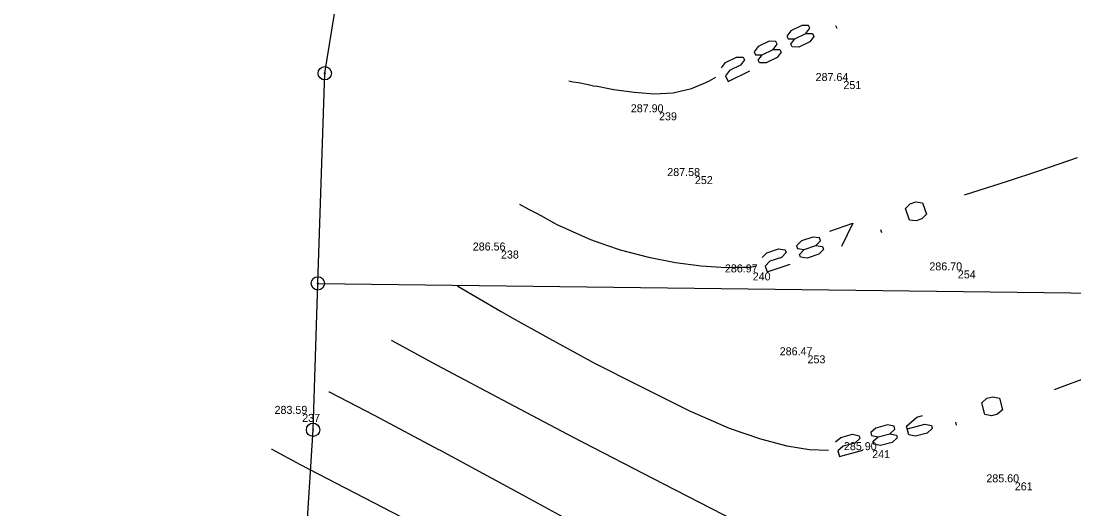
# Model space of a CAD drawing. Extents: x -771260 to -770828, y -1053564 to -1052811.
# Drawn here: x -771191.9 to -771112.9, y -1053096.1 to -1053059.6 of the extents above; entities that cross this region are included whole.
import ezdxf

# ---------------------------------------------------------------- set-up
doc = ezdxf.new("R2010")
doc.units = 0
for name, color, linetype in [('25_3_2019_vrstevnice_interval_po_1m', 7, 'Continuous'), ('25_3_2019_zamereny_bod', 7, 'Continuous'), ('25_3_2019_zamereny_bod_cislo', 7, 'Continuous'), ('25_3_2019_zamereny_bod_vyska', 7, 'Continuous'), ('Default', 7, 'Continuous'), ('DKM_Hranice parcel', 7, 'Continuous'), ('DKM_Značky bodu BP', 7, 'Continuous')]:
    doc.layers.add(name, color=color, linetype=linetype)

# ---------------------------------------------------------------- blocks, each defined once
blk = doc.blocks.new('POINT_DISPLAY')
at = {"layer": 'Default'}
blk.add_line((0, 0), (0, 0), dxfattribs=at)

msp = doc.modelspace()

# ---------------------------------------------------------------- linework, layer by layer
at = {"layer": '25_3_2019_vrstevnice_interval_po_1m'}
for points in [[(-771133.035, -1053060.493), (-771132.726, -1053060.09), (-771132.826, -1053059.886), (-771133.333, -1053059.881), (-771134.149, -1053060.278), (-771134.458, -1053060.68), (-771134.359, -1053060.884), (-771133.852, -1053060.89)], [(-771130.697, -1053060.113), (-771130.796, -1053059.909)], [(-771133.035, -1053060.493), (-771132.528, -1053060.499), (-771132.429, -1053060.703), (-771132.738, -1053061.105), (-771133.554, -1053061.502), (-771134.061, -1053061.497), (-771134.161, -1053061.292), (-771133.852, -1053060.89)], [(-771133.852, -1053060.89), (-771133.035, -1053060.493)], [(-771135.484, -1053061.684), (-771135.175, -1053061.281), (-771135.275, -1053061.077), (-771135.782, -1053061.071), (-771136.598, -1053061.468), (-771136.907, -1053061.871), (-771136.808, -1053062.075), (-771136.301, -1053062.081)], [(-771135.484, -1053061.684), (-771134.977, -1053061.689), (-771134.878, -1053061.893), (-771135.187, -1053062.296), (-771136.003, -1053062.693), (-771136.511, -1053062.687), (-771136.61, -1053062.483), (-771136.301, -1053062.081)], [(-771136.301, -1053062.081), (-771135.484, -1053061.684)], [(-771139.357, -1053063.062), (-771139.048, -1053062.659), (-771138.231, -1053062.262), (-771137.724, -1053062.268), (-771137.625, -1053062.472), (-771137.934, -1053062.874), (-771138.75, -1053063.271), (-771139.059, -1053063.674), (-771138.86, -1053064.082), (-771137.228, -1053063.288)], [(-771150.797, -1053064.045), (-771150.794, -1053064.046), (-771150.493, -1053064.112), (-771150.076, -1053064.168), (-771149.361, -1053064.306), (-771148.951, -1053064.402), (-771148.648, -1053064.447), (-771147.93, -1053064.576), (-771147.413, -1053064.682), (-771146.481, -1053064.804), (-771145.891, -1053064.896), (-771145.002, -1053064.955), (-771144.407, -1053065.014), (-771144.396, -1053065.015), (-771142.972, -1053064.935), (-771141.615, -1053064.608), (-771140.712, -1053064.241), (-771140.316, -1053064.068), (-771139.77, -1053063.768)], [(-771150.797, -1053064.045), (-771150.797, -1053064.045)], [(-771150.493, -1053064.112), (-771150.493, -1053064.112)], [(-771150.076, -1053064.168), (-771150.076, -1053064.168)], [(-771149.361, -1053064.306), (-771149.361, -1053064.306)], [(-771148.951, -1053064.402), (-771148.951, -1053064.402)], [(-771148.648, -1053064.447), (-771148.648, -1053064.447)], [(-771147.93, -1053064.576), (-771147.93, -1053064.576)], [(-771147.413, -1053064.682), (-771147.413, -1053064.682)], [(-771146.481, -1053064.804), (-771146.481, -1053064.804)], [(-771141.615, -1053064.608), (-771141.615, -1053064.608)], [(-771140.712, -1053064.241), (-771140.712, -1053064.241)], [(-771140.316, -1053064.068), (-771140.316, -1053064.068)], [(-771145.891, -1053064.896), (-771145.891, -1053064.896)], [(-771145.002, -1053064.955), (-771145.002, -1053064.955)], [(-771144.396, -1053065.015), (-771144.396, -1053065.015)], [(-771142.972, -1053064.935), (-771142.972, -1053064.935)], [(-771121.138, -1053072.576), (-771117.922, -1053071.561), (-771115.5, -1053070.771), (-771112.676, -1053069.796)], [(-771115.5, -1053070.771), (-771115.5, -1053070.771)], [(-771117.922, -1053071.561), (-771117.922, -1053071.561)], [(-771121.138, -1053072.576), (-771121.138, -1053072.576)], [(-771154.495, -1053073.282), (-771154.495, -1053073.282)], [(-771154.495, -1053073.282), (-771154.492, -1053073.283), (-771153.776, -1053073.674), (-771153.225, -1053073.954), (-771152.891, -1053074.142), (-771151.91, -1053074.692), (-771151.651, -1053074.826), (-771151.286, -1053074.993), (-771150.25, -1053075.464), (-771149.168, -1053075.938), (-771147.976, -1053076.369), (-771146.95, -1053076.714), (-771144.829, -1053077.268), (-771142.808, -1053077.657), (-771140.869, -1053077.907), (-771139.011, -1053078.023), (-771138.36, -1053078.008), (-771137.254, -1053078), (-771137.236, -1053078), (-771136.799, -1053077.936)], [(-771124.77, -1053074.539), (-771125.273, -1053074.471), (-771125.567, -1053073.612), (-771125.211, -1053073.25), (-771124.782, -1053073.103), (-771124.279, -1053073.171), (-771123.985, -1053074.03), (-771124.341, -1053074.392), (-771124.77, -1053074.539)], [(-771153.776, -1053073.674), (-771153.776, -1053073.674)], [(-771153.225, -1053073.954), (-771153.225, -1053073.954)], [(-771151.91, -1053074.692), (-771151.91, -1053074.692)], [(-771151.651, -1053074.826), (-771151.651, -1053074.826)], [(-771131.223, -1053075.308), (-771129.505, -1053074.72), (-771130.352, -1053076.449)], [(-771150.25, -1053075.464), (-771150.25, -1053075.464)], [(-771132.291, -1053076.393), (-771131.935, -1053076.031), (-771132.008, -1053075.817), (-771132.511, -1053075.749), (-771133.37, -1053076.043), (-771133.726, -1053076.404), (-771133.652, -1053076.619), (-771133.149, -1053076.687)], [(-771127.347, -1053075.42), (-771127.42, -1053075.206)], [(-771149.168, -1053075.938), (-771149.168, -1053075.938)], [(-771147.976, -1053076.369), (-771147.976, -1053076.369)], [(-771136.302, -1053077.286), (-771135.946, -1053076.925), (-771135.087, -1053076.631), (-771134.585, -1053076.698), (-771134.511, -1053076.913), (-771134.867, -1053077.275), (-771135.726, -1053077.569), (-771136.082, -1053077.93), (-771135.935, -1053078.36), (-771134.217, -1053077.772)], [(-771132.291, -1053076.393), (-771131.788, -1053076.461), (-771131.714, -1053076.675), (-771132.07, -1053077.037), (-771132.929, -1053077.331), (-771133.432, -1053077.263), (-771133.505, -1053077.049), (-771133.149, -1053076.687)], [(-771133.149, -1053076.687), (-771132.291, -1053076.393)], [(-771146.95, -1053076.714), (-771146.95, -1053076.714)], [(-771144.829, -1053077.268), (-771144.829, -1053077.268)], [(-771142.808, -1053077.657), (-771142.808, -1053077.657)], [(-771140.869, -1053077.907), (-771140.869, -1053077.907)], [(-771139.011, -1053078.023), (-771139.011, -1053078.023)], [(-771138.36, -1053078.008), (-771138.36, -1053078.008)], [(-771137.236, -1053078), (-771137.236, -1053078)], [(-771159.139, -1053079.418), (-771159.139, -1053079.418)], [(-771159.139, -1053079.418), (-771159.127, -1053079.426), (-771155.862, -1053081.334), (-771155.041, -1053081.805), (-771152.532, -1053083.207), (-771149.161, -1053085.045), (-771148.769, -1053085.251), (-771145.702, -1053086.812), (-771142.208, -1053088.549), (-771141.659, -1053088.816), (-771141.588, -1053088.851), (-771138.78, -1053090.069), (-771136.441, -1053090.889), (-771134.461, -1053091.405), (-771132.768, -1053091.679), (-771131.343, -1053091.724)], [(-771155.862, -1053081.334), (-771155.862, -1053081.334)], [(-771155.041, -1053081.805), (-771155.041, -1053081.805)], [(-771164.087, -1053083.487), (-771164.087, -1053083.487)], [(-771164.087, -1053083.487), (-771164.075, -1053083.494), (-771160.708, -1053085.319), (-771155.347, -1053088.187), (-771150.485, -1053090.744), (-771144.486, -1053093.856), (-771142.817, -1053094.707), (-771140.157, -1053096.084), (-771136.364, -1053098.016), (-771136.271, -1053098.063), (-771131.923, -1053100.263), (-771129.053, -1053101.654), (-771129.048, -1053101.657), (-771128.383, -1053102.002), (-771128.014, -1053102.193), (-771127.654, -1053102.403), (-771127.049, -1053102.738), (-771126.586, -1053103.005), (-771126.559, -1053103.021), (-771125.823, -1053103.33), (-771125.159, -1053103.519), (-771124.545, -1053103.624), (-771123.929, -1053103.666)], [(-771152.532, -1053083.207), (-771152.532, -1053083.207)], [(-771160.708, -1053085.319), (-771160.708, -1053085.319)], [(-771149.161, -1053085.045), (-771149.161, -1053085.045)], [(-771148.769, -1053085.251), (-771148.769, -1053085.251)], [(-771145.702, -1053086.812), (-771145.702, -1053086.812)], [(-771114.405, -1053087.185), (-771111.733, -1053086.186)], [(-771168.776, -1053087.342), (-771168.776, -1053087.342)], [(-771168.776, -1053087.342), (-771168.763, -1053087.349), (-771165.344, -1053089.131), (-771160.566, -1053091.665), (-771160.484, -1053091.709), (-771154.54, -1053094.928), (-771142.457, -1053101.522), (-771137.451, -1053104.205), (-771135.684, -1053105.13), (-771131.859, -1053107.066), (-771131.854, -1053107.069), (-771131.434, -1053107.274), (-771130.765, -1053107.58), (-771129.688, -1053108.126), (-771128.779, -1053108.661), (-771128.775, -1053108.663), (-771128.055, -1053109.142), (-771126.81, -1053110), (-771125.868, -1053110.595), (-771124.886, -1053111.103), (-771123.868, -1053111.535), (-771123.338, -1053111.71), (-771122.796, -1053111.853), (-771121.671, -1053112.059)], [(-771119.111, -1053089.151), (-771119.608, -1053089.049), (-771119.843, -1053088.173), (-771119.463, -1053087.836), (-771119.025, -1053087.718), (-771118.528, -1053087.82), (-771118.293, -1053088.697), (-771118.672, -1053089.034), (-771119.111, -1053089.151)], [(-771114.405, -1053087.185), (-771114.405, -1053087.185)], [(-771155.347, -1053088.187), (-771155.347, -1053088.187)], [(-771165.344, -1053089.131), (-771165.344, -1053089.131)], [(-771142.208, -1053088.549), (-771142.208, -1053088.549)], [(-771141.588, -1053088.851), (-771141.588, -1053088.851)], [(-771125.425, -1053090.138), (-771124.109, -1053089.786), (-771123.612, -1053089.888), (-771123.554, -1053090.107), (-771123.933, -1053090.443), (-771124.81, -1053090.678), (-771125.307, -1053090.577), (-771125.483, -1053089.919), (-771124.724, -1053089.246), (-771124.286, -1053089.128)], [(-771138.78, -1053090.069), (-771138.78, -1053090.069)], [(-771126.74, -1053090.491), (-771126.36, -1053090.154), (-771126.419, -1053089.935), (-771126.916, -1053089.833), (-771127.793, -1053090.068), (-771128.172, -1053090.405), (-771128.114, -1053090.624), (-771127.617, -1053090.726)], [(-771121.741, -1053089.856), (-771121.8, -1053089.637)], [(-771150.485, -1053090.744), (-771150.485, -1053090.744)], [(-771130.803, -1053091.11), (-771130.423, -1053090.773), (-771129.546, -1053090.538), (-771129.049, -1053090.64), (-771128.991, -1053090.859), (-771129.37, -1053091.196), (-771130.247, -1053091.431), (-771130.627, -1053091.767), (-771130.509, -1053092.206), (-771128.756, -1053091.736)], [(-771126.74, -1053090.491), (-771126.243, -1053090.593), (-771126.184, -1053090.812), (-771126.564, -1053091.148), (-771127.44, -1053091.383), (-771127.937, -1053091.282), (-771127.996, -1053091.063), (-771127.617, -1053090.726)], [(-771127.617, -1053090.726), (-771126.74, -1053090.491)], [(-771173.075, -1053091.654), (-771173.075, -1053091.654)], [(-771173.075, -1053091.654), (-771173.066, -1053091.659), (-771170.944, -1053092.791), (-771168.295, -1053094.166), (-771163.323, -1053096.749)], [(-771160.566, -1053091.665), (-771160.566, -1053091.665)], [(-771136.441, -1053090.889), (-771136.441, -1053090.889)], [(-771134.461, -1053091.405), (-771134.461, -1053091.405)], [(-771132.768, -1053091.679), (-771132.768, -1053091.679)], [(-771170.944, -1053092.791), (-771170.944, -1053092.791)], [(-771144.486, -1053093.856), (-771144.486, -1053093.856)], [(-771142.817, -1053094.707), (-771142.817, -1053094.707)], [(-771154.54, -1053094.928), (-771154.54, -1053094.928)], [(-771140.157, -1053096.084), (-771140.157, -1053096.084)]]:
    msp.add_lwpolyline(points, dxfattribs=at)
at = {"layer": 'DKM_Hranice parcel'}
msp.add_line((-771169.61, -1053079.22), (-771093.77, -1053080.17), dxfattribs=at)
for points in [[(-771169.61, -1053079.22), (-771169.09, -1053063.47), (-771167.3, -1053052.55), (-771165.95, -1053040.74), (-771163.41, -1053025.4)], [(-771234.22, -1053144), (-771211.57, -1053140.91), (-771205.43, -1053140.71), (-771198.42, -1053142.38), (-771188.44, -1053147.21), (-771182.18, -1053149.49), (-771178.16, -1053150.12), (-771175.05, -1053149.44), (-771174.13, -1053144.96), (-771173.57, -1053136.47), (-771171.38, -1053112.57), (-771169.97, -1053090.2), (-771169.61, -1053079.22)]]:
    msp.add_lwpolyline(points, dxfattribs=at)
at = {"layer": 'DKM_Značky bodu BP'}
for centre, radius in [((-771169.09, -1053063.47), 0.5), ((-771169.09, -1053063.47), 0.0303), ((-771169.61, -1053079.22), 0.5), ((-771169.61, -1053079.22), 0.0303), ((-771169.97, -1053090.2), 0.5), ((-771169.97, -1053090.2), 0.0303)]:
    msp.add_circle(centre, radius, dxfattribs=at)

# ---------------------------------------------------------------- block references
at = {"layer": '25_3_2019_zamereny_bod', "xscale": 0.1, "yscale": 0.10000000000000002}
for p in [(-771130.216, -1053064.052), (-771144.035, -1053066.396), (-771141.349, -1053071.177), (-771155.884, -1053076.759), (-771121.641, -1053078.248), (-771137.014, -1053078.4), (-771132.908, -1053084.614), (-771170.78, -1053089.007), (-771128.06, -1053091.726), (-771117.373, -1053094.14)]:
    msp.add_blockref('POINT_DISPLAY', p, dxfattribs=at)

# ---------------------------------------------------------------- texts
at = {"layer": '25_3_2019_zamereny_bod_cislo'}
for s, p in [('251', (-771130.216, -1053064.652)), ('239', (-771144.035, -1053066.996)), ('252', (-771141.349, -1053071.777)), ('238', (-771155.884, -1053077.359)), ('254', (-771121.641, -1053078.848)), ('240', (-771137.014, -1053079)), ('253', (-771132.908, -1053085.214)), ('237', (-771170.78, -1053089.607)), ('241', (-771128.06, -1053092.326)), ('261', (-771117.373, -1053094.74))]:
    msp.add_text(s, height=0.6, dxfattribs=at).set_placement(p)
at = {"layer": '25_3_2019_zamereny_bod_vyska'}
for s, p in [('287.64 ', (-771132.302, -1053064.052)), ('287.90 ', (-771146.153, -1053066.396)), ('287.58 ', (-771143.419, -1053071.177)), ('286.56 ', (-771157.998, -1053076.759)), ('286.97 ', (-771139.101, -1053078.4)), ('286.70 ', (-771123.773, -1053078.248)), ('286.47 ', (-771134.992, -1053084.614)), ('283.59 ', (-771172.854, -1053089.007)), ('285.90 ', (-771130.178, -1053091.726)), ('285.60 ', (-771119.505, -1053094.14))]:
    msp.add_text(s, height=0.6, dxfattribs=at).set_placement(p)

doc.saveas('drawing.dxf')
